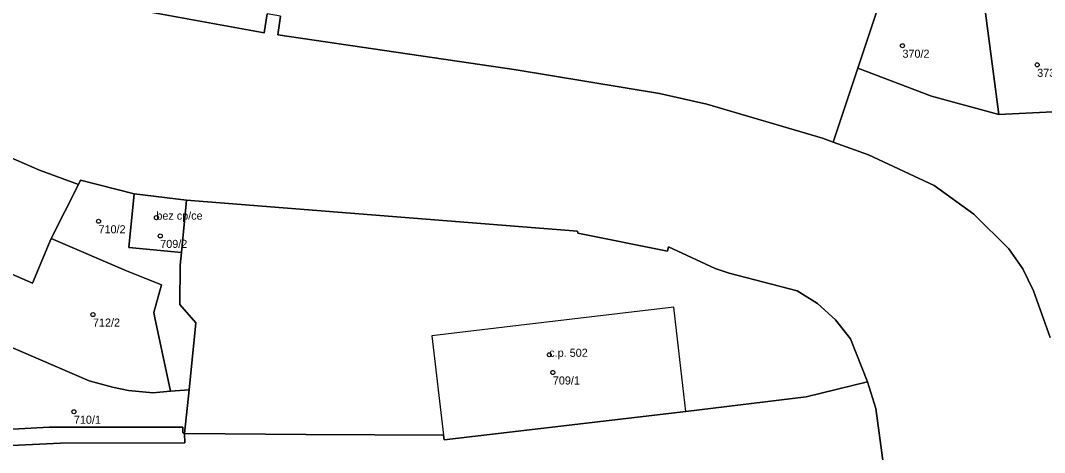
# Model space of a CAD drawing. Extents: x -878211 to -870363, y -1058464 to -1052522.
# Drawn here: x -874670.5 to -874543.8, y -1056300.9 to -1056247.4 of the extents above; entities that cross this region are included whole.
import ezdxf

# ---------------------------------------------------------------- set-up
doc = ezdxf.new("R2010")
doc.units = 0
for name, color, linetype in [('Definiční body', 7, 'Continuous'), ('Polygon budovy', 7, 'Continuous'), ('Polygon parcely', 7, 'Continuous')]:
    doc.layers.add(name, color=color, linetype=linetype)

msp = doc.modelspace()

# ---------------------------------------------------------------- linework, layer by layer
at = {"layer": 'Definiční body'}
for centre in [(-874561.36, -1056250.53994), (-874544.68, -1056252.90994), (-874653.72, -1056271.82994), (-874660.88, -1056272.27994), (-874653.24, -1056274.08994), (-874661.57, -1056283.82994), (-874605.08, -1056288.80994), (-874604.64, -1056290.99994), (-874663.93, -1056295.85994)]:
    msp.add_circle(centre, 0.25, dxfattribs=at)
at = {"layer": 'Polygon budovy'}
for points in [[(-874656.46, -1056268.87), (-874657.11, -1056275.52), (-874650.62, -1056276.14), (-874649.98, -1056269.66)], [(-874608.91, -1056285.18), (-874619.64, -1056286.46), (-874618.18, -1056298.78), (-874618.11, -1056299.35), (-874588.19, -1056295.83), (-874589.04, -1056288.31), (-874589.65, -1056282.93)]]:
    msp.add_lwpolyline(points, close=True, dxfattribs=at)
at = {"layer": 'Polygon parcely'}
for points in [[(-874543.06, -1056286.68), (-874545.12, -1056280.87), (-874546.44, -1056278.17), (-874548.18, -1056275.69), (-874552.52, -1056271.38), (-874557.43, -1056267.84), (-874565.58, -1056264.06), (-874569.92, -1056262.48), (-874571.26, -1056261.99), (-874585.56, -1056257.77), (-874591.42, -1056256.46), (-874609.18, -1056253.51), (-874638.69, -1056249.19), (-874638.34, -1056246.88), (-874640, -1056246.61), (-874640.39, -1056248.94), (-874655.34, -1056246.24), (-874664.15, -1056243.93), (-874672.49, -1056240.67)], [(-874638.34, -1056246.88), (-874638.69, -1056249.19), (-874609.18, -1056253.51), (-874591.42, -1056256.46), (-874585.56, -1056257.77), (-874571.26, -1056261.99), (-874569.92, -1056262.48), (-874566.89, -1056253.32), (-874563.99, -1056244.63)], [(-874655.34, -1056246.24), (-874640.39, -1056248.94), (-874640, -1056246.61)], [(-874530.14, -1056258.09), (-874549.43, -1056259.05), (-874557.77, -1056256.78), (-874566.89, -1056253.32), (-874569.92, -1056262.48), (-874565.58, -1056264.06), (-874557.43, -1056267.84), (-874552.52, -1056271.38), (-874548.18, -1056275.69), (-874546.44, -1056278.17), (-874545.12, -1056280.87), (-874543.06, -1056286.68)], [(-874673.36, -1056278.07), (-874669.06, -1056279.94), (-874666.76, -1056274.41), (-874663.37, -1056267.72), (-874668.18, -1056265.93), (-874686.26, -1056258.1)], [(-874686.26, -1056258.1), (-874668.18, -1056265.93), (-874663.37, -1056267.72), (-874663.1, -1056267.18), (-874656.46, -1056268.87), (-874649.98, -1056269.66), (-874601.59, -1056273.51), (-874601.55, -1056273.76), (-874590.44, -1056275.97), (-874590.34, -1056275.44), (-874584.56, -1056278.13), (-874582.8, -1056278.72), (-874574.38, -1056280.87), (-874571.88, -1056282.47), (-874569.66, -1056284.49), (-874567.79, -1056286.83), (-874565.68, -1056292.14), (-874564.67, -1056295.46), (-874563.7, -1056302.47)], [(-874672.29, -1056287.61), (-874662.04, -1056292.02), (-874659.15, -1056292.83), (-874657.17, -1056293.22), (-874654.17, -1056293.51), (-874651.98, -1056293.33), (-874653.9, -1056284.25), (-874654.03, -1056283.56), (-874653.08, -1056280.15), (-874657.42, -1056278.43), (-874666.76, -1056274.41), (-874669.06, -1056279.94), (-874673.36, -1056278.07)], [(-874680.13, -1056306.95), (-874668.48, -1056306.3), (-874658.74, -1056306.11), (-874647.74, -1056306.28), (-874639.68, -1056306.57), (-874634.55, -1056306.42), (-874634.61, -1056308.52), (-874619.11, -1056307.9), (-874598.82, -1056308.06), (-874593.33, -1056308.46), (-874587.28, -1056310.02), (-874563.7, -1056302.47), (-874564.67, -1056295.46), (-874565.68, -1056292.14), (-874573.3, -1056294.03), (-874588.19, -1056295.83), (-874618.11, -1056299.35), (-874618.18, -1056298.78), (-874635.16, -1056298.67), (-874650.22, -1056298.54), (-874650.2, -1056299.73), (-874665.6, -1056299.74), (-874676.84, -1056300.28)]]:
    msp.add_lwpolyline(points, dxfattribs=at)
for points in [[(-874551.63, -1056242.39), (-874553.13, -1056242.34), (-874556.14, -1056242.13), (-874556.42, -1056243.57), (-874557.74, -1056243.4), (-874558.39, -1056245.9), (-874563.99, -1056244.63), (-874566.89, -1056253.32), (-874557.77, -1056256.78), (-874549.43, -1056259.05)], [(-874536.59, -1056247.27), (-874536.86, -1056243.43), (-874549.05, -1056242.48), (-874551.63, -1056242.39), (-874549.43, -1056259.05), (-874530.14, -1056258.09), (-874530.14, -1056257.72), (-874530.47, -1056247.16)], [(-874666.76, -1056274.41), (-874657.42, -1056278.43), (-874653.08, -1056280.15), (-874654.03, -1056283.56), (-874653.9, -1056284.25), (-874651.98, -1056293.33), (-874649.68, -1056293.14), (-874648.85, -1056284.84), (-874650.83, -1056282.6), (-874650.77, -1056277.73), (-874650.62, -1056276.14), (-874657.11, -1056275.52), (-874656.46, -1056268.87), (-874663.1, -1056267.18), (-874663.37, -1056267.72)], [(-874649.98, -1056269.66), (-874656.46, -1056268.87), (-874657.11, -1056275.52), (-874650.62, -1056276.14)], [(-874649.98, -1056269.66), (-874650.62, -1056276.14), (-874650.77, -1056277.73), (-874650.83, -1056282.6), (-874648.85, -1056284.84), (-874649.68, -1056293.14), (-874650.22, -1056298.54), (-874635.16, -1056298.67), (-874618.18, -1056298.78), (-874618.11, -1056299.35), (-874588.19, -1056295.83), (-874573.3, -1056294.03), (-874565.68, -1056292.14), (-874567.79, -1056286.83), (-874569.66, -1056284.49), (-874571.88, -1056282.47), (-874574.38, -1056280.87), (-874582.8, -1056278.72), (-874584.56, -1056278.13), (-874590.34, -1056275.44), (-874590.44, -1056275.97), (-874601.55, -1056273.76), (-874601.59, -1056273.51)], [(-874672.26, -1056298.07), (-874666.99, -1056297.78), (-874650.44, -1056297.75), (-874650.43, -1056298.45), (-874650.22, -1056298.54), (-874649.68, -1056293.14), (-874651.98, -1056293.33), (-874654.17, -1056293.51), (-874657.17, -1056293.22), (-874659.15, -1056292.83), (-874662.04, -1056292.02), (-874672.29, -1056287.61), (-874672.96, -1056289.18), (-874675.22, -1056294.52), (-874675.3, -1056294.74)], [(-874706.42, -1056300.93), (-874706.55, -1056302.57), (-874699.51, -1056302.36), (-874685.76, -1056300.9), (-874676.84, -1056300.28), (-874665.6, -1056299.74), (-874650.2, -1056299.73), (-874650.22, -1056298.54), (-874650.43, -1056298.45), (-874650.44, -1056297.75), (-874666.99, -1056297.78), (-874672.26, -1056298.07), (-874681.42, -1056298.57), (-874683.29, -1056294.42), (-874684.17, -1056293.92), (-874685.26, -1056293.92), (-874686.71, -1056294.06), (-874686, -1056295.62), (-874686.01, -1056297.27), (-874687.15, -1056298.61), (-874688.58, -1056299.15)]]:
    msp.add_lwpolyline(points, close=True, dxfattribs=at)

# ---------------------------------------------------------------- texts
at = {"layer": 'Definiční body'}
for s, p in [('370/2', (-874561.36, -1056252.029)), ('373/1', (-874544.68, -1056254.399)), ('bez cp/ce', (-874653.72, -1056272.08)), ('710/2', (-874660.88, -1056273.769)), ('709/2', (-874653.24, -1056275.579)), ('712/2', (-874661.57, -1056285.319)), ('c.p. 502', (-874605.08, -1056289.06)), ('709/1', (-874604.64, -1056292.489)), ('710/1', (-874663.93, -1056297.349))]:
    msp.add_text(s, height=0.999996, dxfattribs=at).set_placement(p)

doc.saveas('drawing.dxf')
